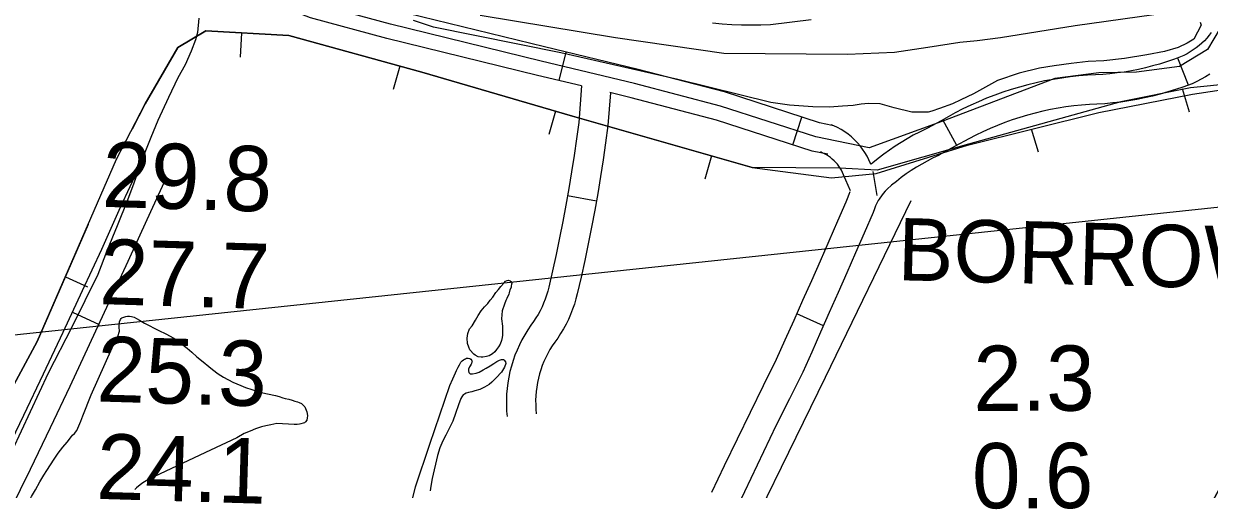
# Model space of a CAD drawing. Extents: x 3704301 to 3742427, y 506229 to 532009.
# Drawn here: x 3716465 to 3717682, y 521564 to 522042 of the extents above; entities that cross this region are included whole.
import ezdxf

# ---------------------------------------------------------------- set-up
doc = ezdxf.new("R2010")
doc.units = 0
for name, color, linetype in [('V-BORW-IDEN', 7, 'Continuous'), ('V-BORW-LINE', 7, 'Continuous'), ('V-LEVE-TOET', 7, 'Continuous'), ('V-RIVR-FERY', 7, 'Continuous'), ('V-RIVR-RANG', 7, 'Continuous'), ('V-ROAD-CNTR', 7, 'Continuous'), ('V-SITE-VEGE', 7, 'Continuous'), ('V-TOPO-SHOR', 7, 'Continuous'), ('V-WETL-SWMP', 7, 'Continuous')]:
    doc.layers.add(name, color=color, linetype=linetype)

msp = doc.modelspace()

# ---------------------------------------------------------------- linework, layer by layer
at = {"layer": 'V-BORW-LINE'}
for p, q in [((3716688.5, 522032.6), (3716687.1, 522007.7)), ((3716850.8, 521998.5), (3716844.2, 521974.4)), ((3717654.1, 521975.5), (3717661.3, 521951.6)), ((3717010.9, 521952.2), (3717003.9, 521928.2)), ((3716576.1, 521933.6), (3716576.5, 521933.4)), ((3717499, 521934.2), (3717506.2, 521910.3)), ((3717171, 521906.4), (3717164.2, 521882.3)), ((3717336.6, 521890.3), (3717340.7, 521865.6)), ((3716507.5, 521781.9), (3716530.4, 521771.9))]:
    msp.add_line(p, q, dxfattribs=at)
for points in [[(3716478.6, 521715.5), (3716560.1, 521903), (3716589.5, 521959.6), (3716622.9, 522017.7), (3716651.7, 522034.7), (3716736.8, 522029.9), (3716873.4, 521992.3), (3717028.3, 521947.1), (3717212.7, 521894.5), (3717294.3, 521883.7), (3717340, 521888.1), (3717433.8, 521917.2), (3717568.8, 521950.7), (3717664.8, 521969.6), (3717798.7, 521989.7), (3717829.1, 521952), (3717811.6, 521857.1), (3717744.3, 521658.4), (3717686.2, 521552.8)], [(3717657.3, 521505.1), (3717686.2, 521552.8), (3717744.3, 521658.4), (3717811.6, 521857.1), (3717829.1, 521952), (3717798.7, 521989.7), (3717662.6, 521976.3), (3717591.1, 521961.8), (3717434.9, 521918.3), (3717341.1, 521891.5), (3717302.4, 521893.8), (3717212.7, 521894.5), (3717028.3, 521947.1), (3716873.4, 521992.3), (3716736.8, 522029.9), (3716651.7, 522034.7), (3716622.9, 522017.7), (3716589.5, 521959.6), (3716576.2, 521933.8)], [(3716530.9, 521835.7), (3716478.6, 521715.5)], [(3716478.6, 521715.5), (3716425.2, 521617.2), (3716377.9, 521526.7), (3716324.2, 521406.1), (3716291.5, 521307.1), (3716295, 521233), (3716330, 521179.5), (3716366.2, 521160.4), (3716529.8, 521124.9)], [(3716425.2, 521617.2), (3716478.6, 521715.5)]]:
    msp.add_lwpolyline(points, dxfattribs=at)
at = {"layer": 'V-LEVE-TOET'}
msp.add_lwpolyline([(3717273.4, 522045.9), (3717231.6, 522040.9), (3717221.7, 522040.5), (3717211.8, 522040.4), (3717201.8, 522040.6), (3717191.9, 522041), (3717182, 522041.6), (3717172.1, 522042.5)], dxfattribs=at)
at = {"layer": 'V-RIVR-FERY'}
msp.add_lwpolyline([(3713568.7, 521416.1), (3717922.3, 521878.3)], dxfattribs=at)
at = {"layer": 'V-ROAD-CNTR'}
for p, q in [((3717014.5, 521983.7), (3717021.6, 522012.9)), ((3717660.8, 521979), (3717649.7, 522006.8)), ((3717254.3, 521917.6), (3717263.6, 521946.2)), ((3717422.9, 521917), (3717408.3, 521943.2)), ((3717052.7, 521859.9), (3717023.1, 521865.1)), ((3716514.9, 521745.8), (3716542.1, 521733.2)), ((3717285.8, 521731.7), (3717258.4, 521743.9))]:
    msp.add_line(p, q, dxfattribs=at)
for points in [[(3717037.6, 521978.2), (3716992.4, 521989), (3716837.5, 522026.9), (3716759.2, 522048.1), (3716711.9, 522066.3), (3716680, 522099.6), (3716673.6, 522138.8)], [(3717294.9, 521937.6), (3717281.9, 521940.2), (3717184.3, 521971.9), (3717095.7, 521995.1), (3716999.5, 522018.2), (3716845, 522055.9), (3716768.6, 522076.6), (3716729, 522091.9), (3716708.1, 522113.6), (3716704.8, 522133.9)], [(3717693.1, 522037.5), (3717680.3, 522015.5), (3717651.4, 521998), (3717607.3, 521992.3), (3717568.7, 521991.6), (3717523.4, 521985.6), (3717407.6, 521941.7), (3717332.8, 521914.7), (3717278.1, 521925.7), (3717180.1, 521957.5), (3717092, 521980.5), (3716995.9, 522003.6), (3716841.3, 522041.4), (3716763.9, 522062.3)], [(3717684.1, 522033.1), (3717681.9, 522030.2), (3717679.5, 522027.3), (3717677, 522024.6), (3717674.3, 522022), (3717671.5, 522019.6), (3717668.6, 522017.3), (3717665.6, 522015.1), (3717662.5, 522013.1), (3717659.3, 522011.2), (3717656, 522009.5), (3717652.6, 522008), (3717649.2, 522006.6), (3717645.4, 522005.3), (3717638.1, 522002.8), (3717631, 522000.6), (3717623.9, 521998.6), (3717616.6, 521996.8), (3717609.4, 521995.1), (3717602.1, 521993.7), (3717594.7, 521992.4), (3717587.4, 521991.4), (3717580, 521990.5), (3717572.6, 521989.8), (3717565.1, 521989.4), (3717557.1, 521989.1), (3717548.1, 521988.4), (3717539.3, 521987.4), (3717530.5, 521986.2), (3717521.7, 521984.8), (3717513, 521983.2), (3717504.3, 521981.3), (3717495.7, 521979.2), (3717487.1, 521976.9), (3717478.6, 521974.3), (3717470.1, 521971.6), (3717461.7, 521968.6), (3717453.4, 521965.4), (3717445.2, 521961.9), (3717437.1, 521958.3), (3717429.1, 521954.5), (3717421.1, 521950.4), (3717406.8, 521942.4), (3717392.7, 521934.7), (3717390.5, 521933.6), (3717384.5, 521930.7), (3717378.1, 521927.4), (3717371.8, 521923.8), (3717365.6, 521920.1), (3717359.6, 521916.3), (3717353.6, 521912.2), (3717347.8, 521908), (3717342.1, 521903.6), (3717336.5, 521899), (3717334.9, 521897.6)], [(3717682.6, 521990.3), (3717678.2, 521987.5), (3717673.7, 521984.9), (3717669.1, 521982.5), (3717664.4, 521980.4), (3717659.6, 521978.5), (3717655, 521976.9), (3717647.4, 521974.3), (3717639.6, 521971.9), (3717631.6, 521969.6), (3717623.6, 521967.6), (3717615.6, 521965.8), (3717607.5, 521964.2), (3717599.4, 521962.8), (3717591.2, 521961.6), (3717583, 521960.7), (3717574.8, 521959.9), (3717566.6, 521959.4), (3717558.9, 521959.1), (3717551, 521958.5), (3717542.9, 521957.6), (3717534.9, 521956.5), (3717526.9, 521955.3), (3717518.9, 521953.8), (3717511, 521952.1), (3717503.1, 521950.1), (3717495.3, 521948), (3717487.5, 521945.7), (3717479.8, 521943.2), (3717472.2, 521940.4), (3717464.6, 521937.5), (3717457.1, 521934.4), (3717449.7, 521931.1), (3717442.4, 521927.6), (3717435.3, 521923.9), (3717421.2, 521916.1), (3717406.8, 521908.3), (3717404.1, 521906.8), (3717397.9, 521903.9), (3717392.3, 521901), (3717386.8, 521897.9), (3717381.4, 521894.6), (3717376.1, 521891.2), (3717370.9, 521887.7), (3717365.8, 521884), (3717360.8, 521880.1), (3717355.9, 521876.1), (3717351.4, 521872.2), (3717349.3, 521870.1), (3717347.3, 521867.8), (3717345.5, 521865.4), (3717343.7, 521862.9), (3717343, 521861.8), (3717342.1, 521860.3), (3717340.7, 521857.6), (3717339.4, 521854.9), (3717338.3, 521852), (3717337, 521848), (3717327.8, 521827), (3717318.9, 521806.6), (3717309.9, 521786.3), (3717300.9, 521765.9), (3717291.9, 521745.5), (3717282.9, 521725.2), (3717273.8, 521704.8), (3717264.6, 521684.2), (3717250.9, 521656.8), (3717237.5, 521629.6), (3717224.3, 521602.4), (3717211.2, 521575.1), (3717198.3, 521547.7)], [(3717037.6, 521978.2), (3717034.6, 521940.5), (3717032.4, 521923.8), (3717029.9, 521906.8), (3717027.3, 521889.8), (3717024.5, 521872.8), (3717021.5, 521855.8), (3717018.3, 521838.9), (3717015, 521822), (3717011.4, 521805.1), (3717007.7, 521788.3), (3717003.9, 521771.5), (3717002.8, 521767.2), (3717001.5, 521763.1), (3717000.2, 521759), (3716998.6, 521755), (3716996.9, 521751.1), (3716995, 521747.2), (3716992.9, 521743.5), (3716990.7, 521739.8), (3716988.3, 521736.2), (3716985.4, 521732.3), (3716982.2, 521727.5), (3716979.2, 521722.5), (3716976.3, 521717.4), (3716973.7, 521712.2), (3716971.3, 521706.9), (3716969.1, 521701.5), (3716967.2, 521696), (3716965.5, 521690.4), (3716964, 521684.8), (3716962.8, 521679.1), (3716961.8, 521673.3), (3716961.1, 521667.5), (3716960.6, 521661.7), (3716960.3, 521655.9), (3716960.4, 521650.1), (3716960.6, 521644.2), (3716961.1, 521638.7)], [(3717067.2, 521971.1), (3717064.5, 521937.4), (3717062.1, 521919.7), (3717059.6, 521902.3), (3717056.9, 521885), (3717054.1, 521867.7), (3717051, 521850.4), (3717047.8, 521833.2), (3717044.4, 521816), (3717040.8, 521798.8), (3717037, 521781.7), (3717033, 521764.5), (3717031.7, 521759.3), (3717030.1, 521753.9), (3717028.3, 521748.7), (3717026.3, 521743.5), (3717024, 521738.4), (3717021.6, 521733.4), (3717018.9, 521728.5), (3717016, 521723.7), (3717013, 521719.1), (3717010, 521715.1), (3717007.4, 521711.2), (3717005, 521707.4), (3717002.8, 521703.4), (3717000.8, 521699.3), (3716998.9, 521695.2), (3716997.2, 521690.9), (3716995.7, 521686.6), (3716994.4, 521682.3), (3716993.2, 521677.9), (3716992.3, 521673.4), (3716991.5, 521668.9), (3716990.9, 521664.4), (3716990.5, 521659.8), (3716990.3, 521655.3), (3716990.4, 521650.7), (3716990.6, 521646.2), (3716991, 521641.3)], [(3717290.3, 521907.9), (3717274.3, 521911.2), (3717175.9, 521943.1), (3717088.4, 521966), (3717066.6, 521971.2)], [(3717334.7, 521897.4), (3717334.2, 521898.6), (3717332.6, 521902.2), (3717330.7, 521906), (3717328.5, 521909.7), (3717326.1, 521913.2), (3717323.5, 521916.6), (3717320.7, 521919.8), (3717317.7, 521922.9), (3717314.6, 521925.8), (3717311.3, 521928.5), (3717307.8, 521931), (3717304.2, 521933.2), (3717300.4, 521935.3), (3717296.5, 521937.1), (3717293.8, 521938.1)], [(3717313.6, 521870.4), (3717306.6, 521886.7), (3717305.5, 521889.3), (3717304.4, 521891.5), (3717303.1, 521893.7), (3717301.7, 521895.7), (3717300.2, 521897.7), (3717298.6, 521899.6), (3717296.9, 521901.3), (3717295, 521903), (3717293.1, 521904.6), (3717291.1, 521906), (3717289, 521907.3), (3717286.8, 521908.5), (3717284.6, 521909.5), (3717282.8, 521910.3)], [(3716444.6, 521597.7), (3716465, 521640.1), (3716485.2, 521682.6), (3716505.3, 521725.2), (3716525.1, 521767.9), (3716544.8, 521810.6), (3716564.2, 521853.5), (3716583.9, 521896)], [(3716451.2, 521542.7), (3716471.6, 521584.6), (3716492.1, 521627.2), (3716512.4, 521669.8), (3716532.4, 521712.5), (3716552.3, 521755.3), (3716572, 521798.1), (3716591.5, 521841), (3716611.1, 521883.5)], [(3717313, 521869.2), (3717311.8, 521866.6), (3717310.1, 521862.2), (3717309, 521858.7), (3717300.3, 521839.1), (3717291.4, 521818.7), (3717282.5, 521798.3), (3717273.5, 521778), (3717264.5, 521757.7), (3717255.5, 521737.3), (3717246.4, 521717), (3717237.5, 521697), (3717224, 521670.1), (3717210.6, 521642.8), (3717197.2, 521615.4), (3717184.1, 521588), (3717171.1, 521560.4)]]:
    msp.add_lwpolyline(points, dxfattribs=at)
at = {"layer": 'V-SITE-VEGE'}
for points in [[(3716644.4, 522047.7), (3716643.3, 522033.1)], [(3717672.8, 522043.7), (3717673.8, 522040.4), (3717666.2, 522026.1), (3717659.4, 522022.1), (3717650.1, 522017.7), (3717636.1, 522013.6), (3717617.8, 522009.9), (3717594.9, 522006.4), (3717573.7, 522003.8), (3717557.6, 522003.3), (3717540.3, 522001), (3717522.8, 521998.8), (3717507.6, 521996.2), (3717486.8, 521991.3), (3717464.5, 521983.7), (3717449.1, 521975.1), (3717439.8, 521970.1), (3717427.1, 521963.7), (3717418.5, 521959.6), (3717405.2, 521954.8), (3717397.3, 521952.1), (3717393.5, 521951.3), (3717391.2, 521951.1), (3717376.7, 521951.3), (3717358.5, 521955.6), (3717351.2, 521957.8), (3717344, 521959.8), (3717332, 521960.1), (3717324.6, 521959.3), (3717316.3, 521958.1), (3717305.4, 521957.2), (3717292.2, 521956.4), (3717275.1, 521956.5), (3717251.1, 521958.4), (3717231.8, 521961.1), (3717136.3, 521984.7), (3717016.2, 522012), (3716885.6, 522038.5), (3716865.1, 522045.4)], [(3716933.3, 522050.9), (3717072.4, 522027.7), (3717183.5, 522011.6), (3717310.5, 522010.9), (3717358.8, 522012.9), (3717392.9, 522018), (3717425.8, 522023), (3717443.7, 522024.8), (3717467.8, 522027.7), (3717544.2, 522040.2), (3717625.2, 522051.4)], [(3716643.3, 522033.1), (3716641.1, 522025.4), (3716636.8, 522013.7), (3716630.6, 521999.9), (3716622.9, 521986.3), (3716613.5, 521966.3), (3716602.5, 521942.5), (3716595.1, 521925.3), (3716587.2, 521904.6), (3716577.7, 521878.3), (3716571.3, 521860.9), (3716560.7, 521834.4), (3716550.5, 521809.6), (3716540.7, 521784.3), (3716514, 521730.4), (3716489.7, 521683.1), (3716443.5, 521583.7)]]:
    msp.add_lwpolyline(points, dxfattribs=at)
at = {"layer": 'V-TOPO-SHOR'}
for points in [[(3717375.6, 521860.1), (3717287.6, 521678.8), (3717182.6, 521463.8), (3717121.4, 521347.3), (3717118.3, 521336.3), (3717117.1, 521318.1), (3717116, 521303)], [(3716956.1, 521747.2), (3716955.2, 521739), (3716956.4, 521731.3), (3716956.5, 521725.8), (3716956.3, 521722.3), (3716956.1, 521719.9), (3716955.2, 521716.5), (3716953.8, 521713), (3716952.1, 521710), (3716950.3, 521707.4), (3716948.4, 521705), (3716946, 521702.9), (3716942.5, 521700.9), (3716940, 521700.2), (3716936.2, 521699.4), (3716934.3, 521699.4), (3716931.3, 521700), (3716928.3, 521701.5), (3716926.9, 521702.7), (3716922.8, 521707.2), (3716921.9, 521709.7), (3716920.5, 521713.5), (3716920.1, 521719), (3716920.6, 521723.7), (3716922.6, 521728.8), (3716925.1, 521731.8), (3716928.6, 521737.4), (3716931.5, 521742.5), (3716934.4, 521747.3), (3716937.7, 521751.1), (3716941.2, 521754.8), (3716943.8, 521758.2), (3716946.5, 521761.2), (3716949.6, 521765.9), (3716952.1, 521769.1), (3716954.7, 521772.1), (3716957.6, 521775.7), (3716959.5, 521777.5), (3716961.1, 521778.3), (3716962.5, 521778.5), (3716964.3, 521778.1), (3716965.5, 521776.9), (3716965.9, 521775.7), (3716965.9, 521775.4), (3716965.7, 521774.4), (3716965.3, 521772.6), (3716965.1, 521771.2), (3716964, 521768.6), (3716963.2, 521765.5), (3716962.8, 521764.3), (3716960.9, 521759.9), (3716959.9, 521757.8), (3716958.4, 521754), (3716956.1, 521747.2)], [(3716563, 521726.3), (3716562.9, 521730.2), (3716562.7, 521731.2), (3716563, 521735.8), (3716564, 521738.3), (3716564.9, 521739.4), (3716565.4, 521739.8), (3716566.6, 521740.4), (3716567.4, 521740.8), (3716569.5, 521741.4), (3716571.4, 521741.7), (3716573.5, 521741.7), (3716575.5, 521741.3), (3716578.2, 521740.5), (3716580.4, 521739.2), (3716583.6, 521737.4), (3716588.9, 521734.3), (3716593.6, 521731.9), (3716598.7, 521729.2), (3716603.6, 521727), (3716610.8, 521723.6), (3716618.9, 521719), (3716623.5, 521715.8), (3716626.8, 521713.4), (3716632.5, 521708.8), (3716637.2, 521704.7), (3716642.5, 521700), (3716648.9, 521694.6), (3716654.7, 521689.9), (3716658.6, 521687), (3716664.4, 521682.6), (3716669.9, 521679.1), (3716679.5, 521673.9), (3716687.7, 521670.3), (3716692.5, 521668.5), (3716698.9, 521666.3), (3716708.6, 521663.1), (3716723.3, 521660.2), (3716727.2, 521659), (3716730.7, 521657.8), (3716733.2, 521657.1), (3716737, 521656.4), (3716740.3, 521655.4), (3716743.1, 521654.5), (3716745.7, 521653.6), (3716747.6, 521652.9), (3716749.8, 521651.8), (3716751.8, 521650.3), (3716753.5, 521648.4), (3716754.2, 521646.7), (3716754.8, 521645), (3716755.3, 521643.5), (3716755.8, 521641.8), (3716756, 521639.3), (3716755.9, 521637.2), (3716755.3, 521635), (3716754.2, 521633.3), (3716753.1, 521632.1), (3716751.8, 521631.7), (3716749.3, 521631.1), (3716748, 521630.8), (3716745.5, 521630.5), (3716742.5, 521630.3), (3716724.5, 521631.3), (3716718.5, 521630.1), (3716713.5, 521629), (3716708.9, 521627.9), (3716702.6, 521626.1), (3716697.2, 521623.7), (3716691.2, 521621), (3716683.7, 521616.8), (3716656.4, 521604.2), (3716593.1, 521574.4), (3716585.9, 521569.8), (3716580.5, 521565.4), (3716578.7, 521563.7)], [(3716463, 521537), (3716466.3, 521543.9), (3716468.6, 521548.3), (3716472.7, 521556.4), (3716476.8, 521563.3), (3716481.4, 521571.6), (3716485.3, 521578.2), (3716488.4, 521583.1), (3716492.1, 521589.1), (3716496, 521594.8), (3716500.1, 521600.8), (3716504.9, 521607.1), (3716509.4, 521612.3), (3716513.7, 521618), (3716514.9, 521619.4), (3716516.8, 521621.2), (3716519.2, 521624.4), (3716523.4, 521633.9), (3716525.3, 521639.2), (3716534, 521661), (3716555.6, 521709.1), (3716561.4, 521720.7), (3716563, 521726.3)]]:
    msp.add_lwpolyline(points, dxfattribs=at)
at = {"layer": 'V-WETL-SWMP'}
for points in [[(3716902.4, 521670.5), (3716905.2, 521677.2), (3716906.6, 521680.4), (3716908.1, 521683.4), (3716909.2, 521685.8), (3716910.9, 521689.2), (3716912.2, 521691.8), (3716913.6, 521694.3), (3716914.8, 521695.9), (3716916.2, 521696.9), (3716917.2, 521697.5), (3716918.4, 521697.9), (3716919.5, 521698.4), (3716921.2, 521698.5), (3716922.8, 521698.1), (3716923.9, 521697.4), (3716925, 521696.2), (3716925.3, 521695.5), (3716925, 521694.6), (3716924.5, 521693.2), (3716924.1, 521692.4), (3716923, 521690.7), (3716922.4, 521689.5), (3716921.6, 521687.3), (3716921.4, 521685.4), (3716921.8, 521683.7), (3716923.2, 521682.6), (3716925.4, 521682.3), (3716929.3, 521683), (3716932.5, 521684.1), (3716936.6, 521686.5), (3716939.5, 521688.3), (3716943.8, 521690.7), (3716947.3, 521693), (3716950.6, 521695.2), (3716953.1, 521696.5), (3716955.4, 521697.3), (3716957.2, 521697.3), (3716958.2, 521696.5), (3716959.4, 521694.7), (3716959.6, 521693.2), (3716958.3, 521689.3), (3716955.2, 521684.3), (3716949.8, 521678.3), (3716945.5, 521673.8), (3716942.5, 521671.4), (3716937.8, 521668.7), (3716932.9, 521666.5), (3716927.8, 521664.9), (3716924.9, 521664), (3716921.4, 521663.2), (3716919.1, 521662.5), (3716917.2, 521661.7), (3716916.1, 521660.8), (3716914.7, 521658.9), (3716913.5, 521657), (3716911, 521650.5), (3716908.1, 521641.7), (3716905.2, 521633.8), (3716901.6, 521626.3), (3716898.2, 521619.3), (3716895.1, 521613.7), (3716892.1, 521606.4), (3716889.5, 521598.6), (3716884, 521574.9), (3716882.6, 521567.1), (3716882.2, 521562.3)], [(3716857.3, 521527.7), (3716867.1, 521566.5), (3716881.6, 521610.1), (3716902.4, 521670.5)]]:
    msp.add_lwpolyline(points, dxfattribs=at)

# ---------------------------------------------------------------- texts
at = {"layer": 'V-BORW-IDEN'}
msp.add_text('BORROW ', height=64, rotation=358.5582, dxfattribs=at).set_placement((3717361.6, 521778.6))
at = {"layer": 'V-RIVR-RANG'}
for s, rotation, p in [('29.8', 358.2983, (3716544.6, 521854)), ('27.7', 358.2983, (3716541.9, 521754.1)), ('25.3', 358.2983, (3716539.2, 521654.1)), ('2.3', 0.1283, (3717439.9, 521644.3)), ('24.1', 358.2983, (3716538.8, 521554.1)), ('0.6', 0.1283, (3717438.5, 521544.3))]:
    msp.add_text(s, height=67, rotation=rotation, dxfattribs=at).set_placement(p)

doc.saveas('drawing.dxf')
